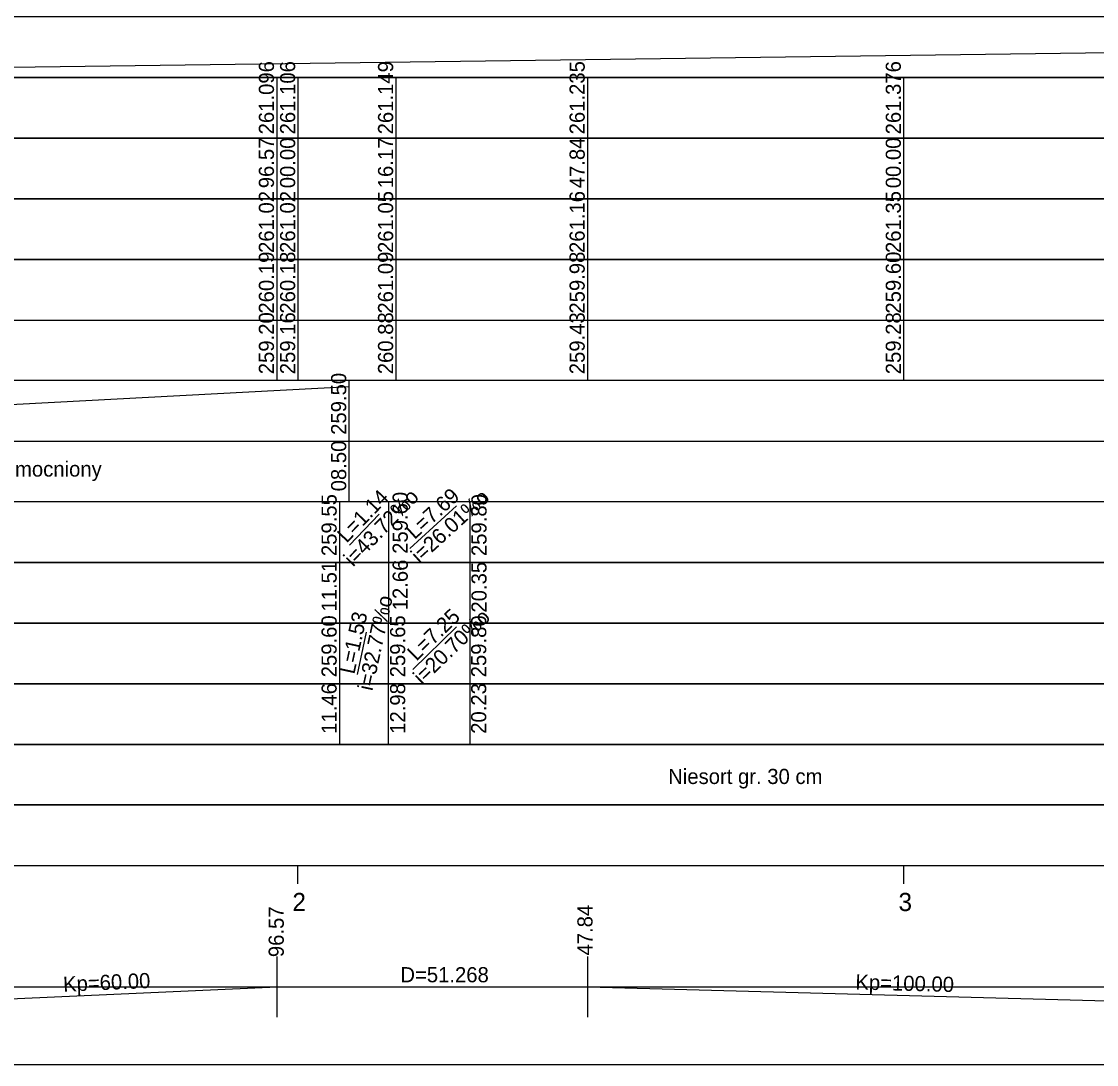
# Model space of a CAD drawing. Extents: x 6445630 to 6518227, y 5499240 to 5511716.
# Drawn here: x 6452685.6 to 6452863, y 5505473.3 to 5505645.4 of the extents above; entities that cross this region are included whole.
import ezdxf

# ---------------------------------------------------------------- set-up
doc = ezdxf.new("R2010")
doc.units = 0
for name, color, linetype in [('TOR_PROF-opisy pomocnicze', 7, 'Continuous'), ('TOR_PROF-tabelka-geometria T1', 7, 'Continuous'), ('TOR_PROF-tabelka-kilometracja', 7, 'Continuous'), ('TOR_PROF-tabelka-odleglosci T1', 7, 'Continuous'), ('TOR_PROF-tabelka-pochylenia proj T1', 7, 'Continuous'), ('TOR_PROF-tabelka-rodzaj rowu T1', 7, 'Continuous'), ('TOR_PROF-tabelka-rodzaj rurociagow T1', 7, 'Continuous'), ('TOR_PROF-tabelka-rowyT1', 7, 'Continuous'), ('TOR_PROF-tabelka-rurociagi T1', 7, 'Continuous'), ('TOR_PROF-tabelka-rzedne istn T1', 7, 'Continuous'), ('TOR_PROF-tabelka-rzedne proj T1', 7, 'Continuous'), ('TOR_PROF-tabelka-teren istniejacy T1', 7, 'Continuous'), ('TOR_PROF-tabelka-warstwa ochronna T1', 7, 'Continuous'), ('TOR_PROF-warstwa ochronna', 7, 'Continuous'), ('TOR_RAMKI-MASKA WYCIECIA', 7, 'Continuous')]:
    doc.layers.add(name, color=color, linetype=linetype)

msp = doc.modelspace()

# ---------------------------------------------------------------- linework, layer by layer
at = {"layer": 'TOR_PROF-tabelka-geometria T1'}
for points in [[(6452727.79, 5505481.15), (6452727.79, 5505491.15)], [(6452779.05, 5505481.15), (6452779.05, 5505491.15)], [(6452396.47, 5505479.99), (6452461.28, 5505479.99), (6452461.27, 5505486.15), (6452523.83, 5505486.15), (6452523.83, 5505486.15), (6452583.83, 5505483.48), (6452583.83, 5505483.48), (6452667.79, 5505483.48), (6452667.79, 5505483.48), (6452727.79, 5505486.15), (6452727.79, 5505486.15), (6452779.05, 5505486.15), (6452779.05, 5505486.15), (6452879.05, 5505483.48), (6452879.05, 5505483.48), (6453017.46, 5505483.48), (6453017.46, 5505483.48), (6453117.46, 5505486.15), (6453117.46, 5505486.15), (6453180.24, 5505486.15), (6453180.24, 5505488.81), (6453270.52, 5505488.81), (6453270.52, 5505486.15), (6453440.82, 5505486.15)], [(6452331.21, 5505486.15), (6453531.21, 5505486.15)]]:
    msp.add_lwpolyline(points, dxfattribs=at)
at = {"layer": 'TOR_PROF-tabelka-kilometracja'}
for points in [[(6452731.21, 5505503.15), (6452731.21, 5505506.15)], [(6452831.21, 5505503.15), (6452831.21, 5505506.15)]]:
    msp.add_lwpolyline(points, dxfattribs=at)
at = {"layer": 'TOR_PROF-tabelka-odleglosci T1'}
msp.add_lwpolyline([(6452331.21, 5505616.15), (6453531.21, 5505616.15), (6453531.21, 5505626.15), (6452331.21, 5505626.15)], close=True, dxfattribs=at)
for points in [[(6452727.79, 5505616.15), (6452727.79, 5505626.15)], [(6452731.29, 5505616.15), (6452731.29, 5505626.15)], [(6452747.45, 5505616.15), (6452747.45, 5505626.15)], [(6452779.05, 5505616.15), (6452779.05, 5505626.15)], [(6452831.21, 5505616.15), (6452831.21, 5505626.15)]]:
    msp.add_lwpolyline(points, dxfattribs=at)
at = {"layer": 'TOR_PROF-tabelka-pochylenia proj T1'}
msp.add_lwpolyline([(6452331.21, 5505636.15), (6453531.21, 5505636.15), (6453531.21, 5505646.15), (6452331.21, 5505646.15)], close=True, dxfattribs=at)
msp.add_lwpolyline([(6452667.21, 5505637.65), (6453191.21, 5505644.65)], dxfattribs=at)
at = {"layer": 'TOR_PROF-tabelka-rodzaj rowu T1'}
for points in [[(6452331.21, 5505576.15), (6453531.21, 5505576.15), (6453531.21, 5505586.15), (6452331.21, 5505586.15)], [(6452331.21, 5505556.15), (6453531.21, 5505556.15), (6453531.21, 5505566.15), (6452331.21, 5505566.15)], [(6452331.21, 5505546.15), (6453531.21, 5505546.15), (6453531.21, 5505556.15), (6452331.21, 5505556.15)]]:
    msp.add_lwpolyline(points, close=True, dxfattribs=at)
for points in [[(6452739.71, 5505566.15), (6452739.71, 5505576.15)], [(6452738.13, 5505546.15), (6452738.13, 5505556.15)], [(6452746.22, 5505546.15), (6452746.22, 5505556.15)], [(6452759.65, 5505546.15), (6452759.65, 5505556.15)], [(6452738.13, 5505526.15), (6452738.13, 5505536.15)], [(6452746.17, 5505526.15), (6452746.17, 5505536.15)], [(6452759.65, 5505526.15), (6452759.65, 5505536.15)]]:
    msp.add_lwpolyline(points, dxfattribs=at)
at = {"layer": 'TOR_PROF-tabelka-rowyT1'}
msp.add_lwpolyline([(6452331.21, 5505576.15), (6453531.21, 5505576.15), (6453531.21, 5505586.15), (6452331.21, 5505586.15)], close=True, dxfattribs=at)
for points in [[(6452608.26, 5505578.2), (6452739.71, 5505585.2)], [(6452739.71, 5505576.15), (6452739.71, 5505586.15)]]:
    msp.add_lwpolyline(points, dxfattribs=at)
at = {"layer": 'TOR_PROF-tabelka-rurociagi T1'}
for points in [[(6452331.21, 5505556.15), (6453531.21, 5505556.15), (6453531.21, 5505566.15), (6452331.21, 5505566.15)], [(6452331.21, 5505536.15), (6453531.21, 5505536.15), (6453531.21, 5505546.15), (6452331.21, 5505546.15)], [(6452331.21, 5505526.15), (6453531.21, 5505526.15), (6453531.21, 5505536.15), (6452331.21, 5505536.15)]]:
    msp.add_lwpolyline(points, close=True, dxfattribs=at)
for points in [[(6452738.13, 5505556.15), (6452738.13, 5505566.15)], [(6452746.22, 5505556.15), (6452746.22, 5505566.15)], [(6452749.71, 5505558.48), (6452757.4, 5505565.48)], [(6452759.65, 5505556.15), (6452759.65, 5505566.15)], [(6452739.73, 5505559.03), (6452744.65, 5505564.14)], [(6452738.13, 5505536.15), (6452738.13, 5505546.15)], [(6452746.17, 5505536.15), (6452746.17, 5505546.15)], [(6452750.17, 5505538.52), (6452757.42, 5505545.52)], [(6452759.65, 5505536.15), (6452759.65, 5505546.15)], [(6452741.06, 5505537.65), (6452742.58, 5505544.65)]]:
    msp.add_lwpolyline(points, dxfattribs=at)
at = {"layer": 'TOR_PROF-tabelka-rzedne istn T1'}
msp.add_lwpolyline([(6452331.21, 5505606.15), (6453531.21, 5505606.15), (6453531.21, 5505616.15), (6452331.21, 5505616.15)], close=True, dxfattribs=at)
for points in [[(6452727.79, 5505606.15), (6452727.79, 5505616.15)], [(6452731.29, 5505606.15), (6452731.29, 5505616.15)], [(6452747.45, 5505606.15), (6452747.45, 5505616.15)], [(6452779.05, 5505606.15), (6452779.05, 5505616.15)], [(6452831.21, 5505606.15), (6452831.21, 5505616.15)], [(6452727.79, 5505596.15), (6452727.79, 5505606.15)], [(6452731.29, 5505596.15), (6452731.29, 5505606.15)], [(6452747.45, 5505596.15), (6452747.45, 5505606.15)], [(6452779.05, 5505596.15), (6452779.05, 5505606.15)], [(6452831.21, 5505596.15), (6452831.21, 5505606.15)], [(6452727.79, 5505586.15), (6452727.79, 5505596.15)], [(6452731.29, 5505586.15), (6452731.29, 5505596.15)], [(6452747.45, 5505586.15), (6452747.45, 5505596.15)], [(6452779.05, 5505586.15), (6452779.05, 5505596.15)], [(6452831.21, 5505586.15), (6452831.21, 5505596.15)]]:
    msp.add_lwpolyline(points, dxfattribs=at)
at = {"layer": 'TOR_PROF-tabelka-rzedne proj T1'}
msp.add_lwpolyline([(6452331.21, 5505626.15), (6453531.21, 5505626.15), (6453531.21, 5505636.15), (6452331.21, 5505636.15)], close=True, dxfattribs=at)
for points in [[(6452727.79, 5505626.15), (6452727.79, 5505636.15)], [(6452731.29, 5505626.15), (6452731.29, 5505636.15)], [(6452747.45, 5505626.15), (6452747.45, 5505636.15)], [(6452779.05, 5505626.15), (6452779.05, 5505636.15)], [(6452831.21, 5505626.15), (6452831.21, 5505636.15)]]:
    msp.add_lwpolyline(points, dxfattribs=at)
at = {"layer": 'TOR_PROF-tabelka-teren istniejacy T1'}
for points in [[(6452331.21, 5505596.15), (6453531.21, 5505596.15), (6453531.21, 5505606.15), (6452331.21, 5505606.15)], [(6452331.21, 5505576.15), (6453531.21, 5505576.15), (6453531.21, 5505586.15), (6452331.21, 5505586.15)]]:
    msp.add_lwpolyline(points, close=True, dxfattribs=at)
at = {"layer": 'TOR_PROF-tabelka-warstwa ochronna T1'}
msp.add_lwpolyline([(6452331.21, 5505516.15), (6453531.21, 5505516.15), (6453531.21, 5505526.15), (6452331.21, 5505526.15)], close=True, dxfattribs=at)
at = {"layer": 'TOR_PROF-warstwa ochronna'}
msp.add_lwpolyline([(6452331.21, 5505506.15), (6453531.21, 5505506.15), (6453531.21, 5505516.15), (6452331.21, 5505516.15)], close=True, dxfattribs=at)
at = {"layer": 'TOR_RAMKI-MASKA WYCIECIA'}
msp.add_lwpolyline([(6452249.83, 5505473.34), (6453559.83, 5505473.34), (6453559.83, 5505760.34), (6452249.83, 5505760.34)], close=True, dxfattribs=at)

# ---------------------------------------------------------------- texts
at = {"layer": 'TOR_PROF-opisy pomocnicze'}
for s, p in [('47.84', (6452779.84, 5505491.32)), ('96.57', (6452728.91, 5505491.05))]:
    msp.add_text(s, height=2.5, rotation=90, dxfattribs=at).set_placement(p)
at = {"layer": 'TOR_PROF-tabelka-geometria T1'}
msp.add_text('D=51.268', height=2.5, dxfattribs=at).set_placement((6452748.14, 5505486.9))
for s, rotation, p in [('Kp=60.00', 2.5448, (6452692.55, 5505485.33)), ('Kp=100.00', 358.4725, (6452823.18, 5505485.72))]:
    msp.add_text(s, height=2.5, rotation=rotation, dxfattribs=at).set_placement(p)
at = {"layer": 'TOR_PROF-tabelka-kilometracja'}
for s, p in [('2', (6452730.33, 5505498.65)), ('3', (6452830.32, 5505498.65))]:
    msp.add_text(s, height=3, dxfattribs=at).set_placement(p)
at = {"layer": 'TOR_PROF-tabelka-odleglosci T1'}
for s, p in [('96.57', (6452727.29, 5505617.89)), ('00.00', (6452730.79, 5505617.89)), ('16.17', (6452746.95, 5505617.89)), ('47.84', (6452778.55, 5505617.89)), ('00.00', (6452830.71, 5505617.89))]:
    msp.add_text(s, height=2.5, rotation=90, dxfattribs=at).set_placement(p)
at = {"layer": 'TOR_PROF-tabelka-rodzaj rowu T1'}
msp.add_text('08.50', height=2.5, rotation=90, dxfattribs=at).set_placement((6452739.21, 5505567.89))
at = {"layer": 'TOR_PROF-tabelka-rodzaj rurociagow T1'}
for s, p in [('11.51', (6452737.63, 5505548.06)), ('12.66', (6452749.36, 5505548.26)), ('20.35', (6452762.36, 5505547.89)), ('11.46', (6452737.63, 5505527.89)), ('12.98', (6452748.94, 5505527.89)), ('20.23', (6452762.31, 5505527.89))]:
    msp.add_text(s, height=2.5, rotation=90, dxfattribs=at).set_placement(p)
at = {"layer": 'TOR_PROF-tabelka-rowyT1'}
for s, rotation, p in [('259.50', 90, (6452739.21, 5505577.21)), ('rów szczelny umocniony', 0.087, (6452662.65, 5505570.28))]:
    msp.add_text(s, height=2.5, rotation=rotation, dxfattribs=at).set_placement(p)
at = {"layer": 'TOR_PROF-tabelka-rurociagi T1'}
for s, rotation, p in [('259.55', 90, (6452737.63, 5505557.21)), ('L=1.14', 46.0903, (6452739.26, 5505559.25)), ('i=43.72%o', 46.0903, (6452740.35, 5505555.34)), ('259.60', 90, (6452749.36, 5505557.58)), ('L=7.69', 42.3097, (6452750.47, 5505559.85)), ('i=26.01%o', 42.3097, (6452751.3, 5505555.88)), ('259.80', 90, (6452762.36, 5505557.21)), ('i=32.77%o', 77.7051, (6452743.52, 5505534.87)), ('259.60', 90, (6452737.63, 5505537.21)), ('L=1.53', 77.7051, (6452740.54, 5505537.62)), ('259.65', 90, (6452748.94, 5505537.21)), ('L=7.25', 44.0095, (6452750.77, 5505539.79)), ('i=20.70%o', 44.0095, (6452751.73, 5505535.85)), ('259.80', 90, (6452762.31, 5505537.21))]:
    msp.add_text(s, height=2.5, rotation=rotation, dxfattribs=at).set_placement(p)
at = {"layer": 'TOR_PROF-tabelka-rzedne istn T1'}
for s, p in [('261.02', (6452727.29, 5505607.22)), ('261.02', (6452730.79, 5505607.22)), ('261.05', (6452746.95, 5505607.21)), ('261.16', (6452778.55, 5505607.21)), ('261.35', (6452830.71, 5505607.21)), ('260.19', (6452727.29, 5505597.21)), ('260.18', (6452730.79, 5505597.21)), ('261.09', (6452746.95, 5505597.21)), ('259.98', (6452778.55, 5505597.21)), ('259.60', (6452830.71, 5505597.21)), ('259.20', (6452727.29, 5505587.21)), ('259.16', (6452730.79, 5505587.21)), ('260.88', (6452746.95, 5505587.21)), ('259.43', (6452778.55, 5505587.21)), ('259.28', (6452830.71, 5505587.21))]:
    msp.add_text(s, height=2.5, rotation=90, dxfattribs=at).set_placement(p)
at = {"layer": 'TOR_PROF-tabelka-rzedne proj T1'}
for s, p in [('261.096', (6452727.29, 5505626.78)), ('261.106', (6452730.79, 5505626.78)), ('261.149', (6452746.95, 5505626.78)), ('261.235', (6452778.55, 5505626.78)), ('261.376', (6452830.71, 5505626.78))]:
    msp.add_text(s, height=2.5, rotation=90, dxfattribs=at).set_placement(p)
at = {"layer": 'TOR_PROF-tabelka-warstwa ochronna T1'}
msp.add_text('Niesort gr. 30 cm', height=2.5, dxfattribs=at).set_placement((6452792.32, 5505519.61))

doc.saveas('drawing.dxf')
